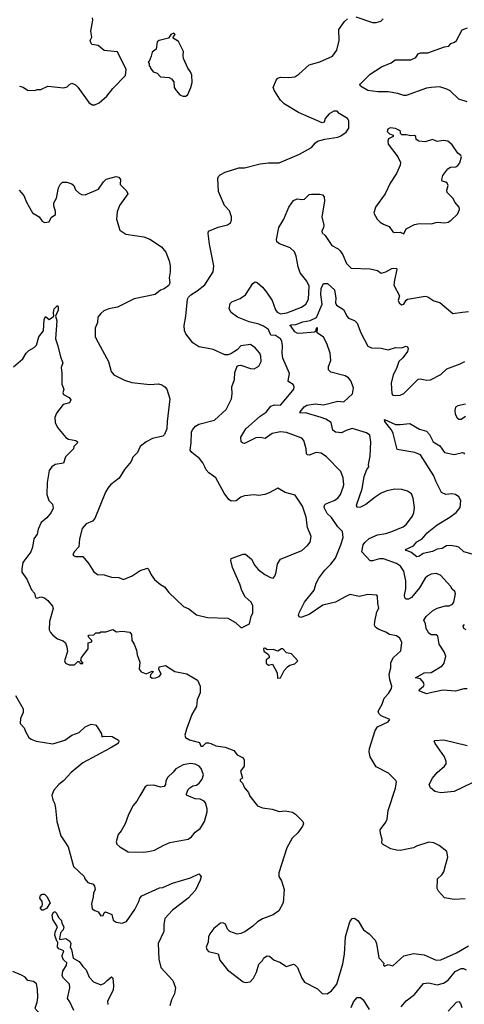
# Model space of a CAD drawing. Extents: x 1839239 to 1929705, y 762242 to 910352.
# Tile 375 of 429: x 1900549 to 1904260, y 865408 to 873630. Entities that reach past the tile are written whole.
import ezdxf

# ---------------------------------------------------------------- set-up
doc = ezdxf.new("R2010")
doc.units = 0

msp = doc.modelspace()

# ---------------------------------------------------------------- linework, layer by layer
at = {"layer": '0CON10XD'}
for points in [[(1900545.9, 873075.9), (1900577.7, 873067.7), (1900615, 873042.5), (1900675, 873037.5), (1900693.6, 873046.4), (1900725, 873046), (1900785, 873073.8), (1900917.7, 873062.3), (1900945, 873070), (1900965, 873090), (1900985, 873100), (1901015, 873086.7), (1901035, 873066.7), (1901125, 872938.8), (1901155, 872918), (1901175, 872918), (1901213.2, 872936.8), (1901275, 872990.8), (1901325.6, 873055), (1901430.8, 873165), (1901438.8, 873215), (1901365, 873362.5), (1901255, 873373.3), (1901205, 873413.3), (1901155, 873422.5), (1901145, 873430), (1901137.5, 873455), (1901150, 873485), (1901143.6, 873533.6), (1901158.8, 873625), (1901156, 873645)], [(1903353.6, 873653.6), (1903495, 873606.7), (1903525, 873606.7), (1903563.6, 873616.4), (1903583.6, 873636.4)], [(1902094.3, 869895), (1902078.3, 869928.3), (1902050, 869965), (1901985.7, 870015), (1901971.1, 870035), (1901981.1, 870095), (1901983.5, 870185), (1901990, 870205), (1902015, 870236), (1902045, 870253.3), (1902175, 870286), (1902271.9, 870375), (1902315.7, 870465), (1902322, 870505), (1902318.6, 870565), (1902340.8, 870625), (1902344.3, 870685), (1902365, 870736.7), (1902375, 870743.3), (1902395, 870743.8), (1902475, 870716.2), (1902505, 870713.8), (1902545, 870736.2), (1902563.4, 870776.6), (1902561.3, 870821.3), (1902552.9, 870845), (1902515, 870888.6), (1902475, 870917.1), (1902395, 870905.8), (1902365, 870873.3), (1902311.2, 870838.8), (1902285, 870830), (1902261.2, 870831.2), (1902165, 870875.8), (1902123, 870883), (1902045, 870896.9), (1901995, 870931.4), (1901935.5, 871005.5), (1901924.5, 871034.5), (1901920.6, 871075), (1901936.7, 871155), (1901950, 871295), (1901957.3, 871312.7), (1901977, 871333), (1902030, 871365), (1902095, 871416.7), (1902164.2, 871525), (1902170, 871575), (1902132.9, 871755), (1902122.9, 871845), (1902126.1, 871863.9), (1902205, 871898), (1902283.9, 871916.1), (1902307.7, 871932.3), (1902316.7, 871955), (1902316.2, 871985), (1902301.2, 872035), (1902259.1, 872079.1), (1902207.7, 872195), (1902203.1, 872305), (1902208.6, 872321.4), (1902223.3, 872335), (1902265, 872358), (1902378.3, 872391.7), (1902425, 872392.2), (1902555, 872425.6), (1902625, 872434.3), (1902715, 872435.8), (1902884.2, 872505.8), (1902985, 872563.8), (1903017.3, 872602.7), (1903035.7, 872614.3), (1903095, 872633.1), (1903205, 872649.2), (1903230.7, 872659.3), (1903275, 872690), (1903297.5, 872725), (1903296.7, 872785), (1903283.9, 872803.9), (1903217, 872847), (1903200, 872865), (1903170, 872865), (1903132.5, 872845), (1903097.5, 872805), (1903090, 872775), (1903075, 872770), (1902875, 872854), (1902756.9, 872926.9), (1902725, 872956.7), (1902675.7, 873035), (1902665.8, 873065), (1902690.8, 873125), (1902705, 873142), (1902725, 873149.2), (1902795, 873147.5), (1902845, 873154.2), (1902878, 873175), (1902965, 873254.4), (1903055, 873277.1), (1903160.8, 873325), (1903195, 873376.2), (1903216.9, 873455), (1903212.7, 873547.3), (1903261.2, 873615), (1903285, 873636)], [(1904285, 872942.9), (1904215, 872965.8), (1904142.5, 873035), (1904115, 873051.1), (1904055, 873069.8), (1903985, 873063.9), (1903945, 873057.8), (1903775, 872996), (1903755.9, 872995.9), (1903705, 873012.9), (1903625, 873027.5), (1903537.3, 873027.3), (1903455, 873038.8), (1903392.5, 873075), (1903387.5, 873085), (1903393.3, 873095), (1903473.8, 873175), (1903570, 873235), (1903649.3, 873270.7), (1903683.3, 873295), (1903815, 873296), (1903855, 873314.2), (1903875, 873343.8), (1903895, 873354), (1903955, 873353.1), (1904096, 873404), (1904131.3, 873408.7), (1904148.1, 873431.9), (1904178.8, 873441.2), (1904195.8, 873455), (1904243.8, 873545), (1904286.8, 873563.2)], [(1901935, 872990), (1901952.5, 873005), (1901977, 873063), (1901987.5, 873105), (1901985.9, 873165.9), (1901975.9, 873195.9), (1901952.5, 873225), (1901916.7, 873305), (1901912.5, 873335), (1901917, 873363), (1901903.6, 873393.6), (1901875, 873447.5), (1901830, 873475), (1901831.7, 873488.3), (1901847.5, 873505), (1901835, 873516.2), (1901810, 873505), (1901790, 873475), (1901714.2, 873455.8), (1901697.5, 873445), (1901686.7, 873385), (1901655, 873360), (1901647.5, 873325), (1901628.3, 873281.7), (1901620, 873275), (1901630, 873265), (1901630, 873245), (1901638.3, 873238.3), (1901640, 873225), (1901662.5, 873195), (1901695, 873182.5), (1901725, 873153.3), (1901796.4, 873146.4), (1901815, 873137.5), (1901835, 873110), (1901837.5, 873065), (1901855, 873037.5), (1901885, 873003.3), (1901910.7, 872990.7), (1901935, 872990)], [(1903755, 871842.5), (1903775.6, 871884.4), (1903845, 871920), (1903885, 871928.6), (1903983.9, 871926.1), (1904035, 871938), (1904095, 871933.8), (1904125, 871940), (1904150, 871955), (1904202.5, 872005), (1904220, 872045), (1904216.2, 872065), (1904182, 872105), (1904166.7, 872136.7), (1904117.6, 872187.6), (1904115.5, 872205), (1904125.4, 872245), (1904117.3, 872265), (1904105, 872274.4), (1904075, 872281.2), (1904071.4, 872295), (1904080.3, 872329.7), (1904124.1, 872385.9), (1904145, 872398), (1904188.3, 872401.7), (1904206.7, 872413.3), (1904222, 872435), (1904236.7, 872485), (1904232.5, 872495), (1904206.2, 872515), (1904160, 872585), (1904122.5, 872615), (1904085, 872622.5), (1904035, 872614), (1903995, 872630), (1903935, 872610), (1903880, 872615), (1903859.3, 872629.3), (1903856.7, 872655), (1903845, 872662.5), (1903815, 872660), (1903775, 872668.8), (1903738.3, 872668.3), (1903728.3, 872678.3), (1903726.7, 872695), (1903715, 872706.2), (1903685, 872721.2), (1903642.7, 872727.3), (1903622.5, 872715), (1903616.7, 872695), (1903635, 872676.7), (1903666.4, 872666.4), (1903667.5, 872655), (1903626.2, 872633.8), (1903621.2, 872615), (1903625, 872590), (1903706.1, 872486.1), (1903727, 872437), (1903724.3, 872415.7), (1903693.8, 872345), (1903640.8, 872265), (1903600, 872175), (1903520, 872065), (1903506.2, 872015), (1903533.3, 871965), (1903558.8, 871938.8), (1903585, 871921.2), (1903633.8, 871903.8), (1903665, 871857.5), (1903675, 871853.3), (1903725, 871856.7), (1903755, 871842.5)], [(1900545.6, 872205.6), (1900582.1, 872162.1), (1900604.6, 872105), (1900655, 872016.5), (1900712.5, 871985), (1900737, 871947), (1900755, 871937.5), (1900795, 871942.5), (1900812.7, 871977.3), (1900846.3, 872003.7), (1900848.8, 872028.8), (1900833.3, 872075), (1900835, 872100), (1900855, 872140), (1900873.3, 872225), (1900887.5, 872255), (1900905, 872272.5), (1900943.6, 872273.6), (1900985, 872260), (1901000, 872245), (1901015, 872210), (1901045, 872181.2), (1901065, 872168.8), (1901095, 872166.7), (1901206.7, 872215), (1901247.5, 872275), (1901271.7, 872298.3), (1901355, 872320), (1901377.5, 872315), (1901389.2, 872295), (1901388.8, 872255), (1901440.5, 872200.5), (1901452.5, 872175), (1901381.7, 872078.3), (1901362.5, 872025), (1901356.1, 871963.9), (1901385, 871872.5), (1901435, 871840), (1901585, 871816.2), (1901635, 871796.2), (1901733, 871733), (1901767.7, 871687.7), (1901797.3, 871617.3), (1901806.1, 871573.9), (1901806.2, 871525), (1901796.7, 871475), (1901803.3, 871435), (1901797.5, 871415), (1901786.4, 871403.6), (1901755, 871382.5), (1901725, 871372.5), (1901680, 871335), (1901505, 871300), (1901437.5, 871265), (1901365, 871228.8), (1901294.1, 871215.9), (1901252.3, 871197.7), (1901225, 871176.7), (1901201.2, 871145), (1901197.5, 871102.5), (1901180, 871055), (1901180, 870985), (1901186.7, 870965), (1901291.2, 870775), (1901312.7, 870692.7), (1901333.3, 870665), (1901425, 870620.8), (1901485, 870601.1), (1901634.5, 870584.5), (1901708.8, 870588.8), (1901735, 870580), (1901760, 870565), (1901775.7, 870545.7), (1901802.5, 870465), (1901779.2, 870275), (1901777.7, 870212.3), (1901758.8, 870165), (1901745, 870152.5), (1901657.6, 870132.4), (1901605, 870105.8), (1901554.4, 870065.6), (1901531.2, 870015), (1901492.7, 869977.3), (1901478.8, 869941.2), (1901424, 869875), (1901378.3, 869801.7), (1901307.5, 869745), (1901285, 869718.8), (1901264.3, 869685), (1901176.2, 869465), (1901157.3, 869442.7), (1901105, 869418.8), (1901069.2, 869380.8), (1901048.6, 869295), (1901041.7, 869228.3), (1901005, 869187.5), (1900993.3, 869165), (1900997.5, 869155), (1901015, 869146.7), (1901075, 869147.5), (1901125.8, 869085.8), (1901168.3, 869018.3), (1901197.7, 868997.7), (1901255, 868993.8), (1901314.1, 868974.1), (1901375, 868971.2), (1901415, 868954), (1901486.7, 868985), (1901555, 869030), (1901615, 869050), (1901625, 869042.5), (1901646, 868995), (1901673.3, 868955), (1901723.9, 868913.9), (1901757.5, 868895), (1901795, 868847.5), (1901915, 868730), (1901960.7, 868710.7), (1902025, 868660), (1902117, 868637), (1902285, 868631.2), (1902350, 868595), (1902393.9, 868553.9), (1902405, 868553.3), (1902465.9, 868584.1), (1902480, 868645), (1902494.2, 868675.8), (1902495.7, 868735), (1902480, 868765), (1902430.4, 868810.4), (1902402.6, 868862.6), (1902386.2, 868915), (1902325.7, 869055), (1902311.2, 869115), (1902315, 869130), (1902415, 869166.7), (1902435, 869167.5), (1902482.5, 869125), (1902512.2, 869072.2), (1902539.3, 869039.3), (1902595.5, 868995.5), (1902641.4, 868971.4), (1902665, 868966.7), (1902677.7, 868982.3), (1902690, 869015), (1902700.6, 869085), (1902726.3, 869123.7), (1902905, 869198.6), (1902952.1, 869237.9), (1902974.3, 869265.7), (1902982, 869315), (1902950.2, 869390.2), (1902941.1, 869475), (1902908.7, 869568.7), (1902848.8, 869658.8), (1902765, 869682), (1902705, 869716.7), (1902631.7, 869678.3), (1902595, 869665.8), (1902545, 869657.5), (1902505, 869660.8), (1902425, 869654.2), (1902395, 869642), (1902355, 869612), (1902315, 869610), (1902295, 869623.8), (1902255.5, 869675.5), (1902185.8, 869805), (1902126.8, 869846.8), (1902105, 869871.2), (1902094.3, 869895)], [(1904268, 866288), (1904175.9, 866284.1), (1904096.1, 866296.1), (1904045, 866352.5), (1904032.5, 866375), (1904036.2, 866455), (1904071.8, 866488.2), (1904090.6, 866515), (1904105, 866577.5), (1904124, 866635), (1904115, 866682.5), (1904050, 866735), (1904005.7, 866755.7), (1903965, 866761.2), (1903861.2, 866728.8), (1903835, 866713.8), (1903725, 866693.3), (1903693.9, 866693.9), (1903645.9, 866705.9), (1903577.5, 866745), (1903572.7, 866757.3), (1903575.8, 866785), (1903560, 866835), (1903558, 866865), (1903605, 866928.8), (1903617.1, 866955), (1903626, 867025), (1903687, 867213), (1903693.3, 867265), (1903687.7, 867277.7), (1903627.3, 867337.3), (1903525, 867391.2), (1903473.9, 867473.9), (1903467, 867517), (1903469.4, 867545), (1903516.2, 867695), (1903535.9, 867724.1), (1903625, 867767.5), (1903637.5, 867785), (1903565, 867816.2), (1903546.2, 867835), (1903540, 867855), (1903575.7, 867915), (1903591.4, 867965), (1903628, 868002), (1903651.8, 868045), (1903655.6, 868065), (1903637.6, 868117.6), (1903633.1, 868165), (1903646.7, 868216.7), (1903647.9, 868262.1), (1903668.6, 868305), (1903729.7, 868360.3), (1903738.6, 868428.6), (1903723.3, 868465), (1903695.5, 868485.5), (1903636.7, 868496.7), (1903605.4, 868515.4), (1903540.2, 868540.2), (1903517.8, 868557.8), (1903511.1, 868575), (1903512.5, 868605), (1903530.5, 868685), (1903547.5, 868715), (1903537.5, 868755), (1903535.8, 868815), (1903530, 868825), (1903455, 868830.8), (1903385, 868812), (1903305, 868830), (1903265, 868810.8), (1903185, 868765.8), (1903080.5, 868739.5), (1902965, 868662), (1902895, 868637.5), (1902883.3, 868643.3), (1902877.5, 868655), (1902882.3, 868677.7), (1902926, 868765), (1903005.8, 868865), (1903023.3, 868925), (1903045.5, 868965), (1903095, 869034.2), (1903147, 869083), (1903185, 869132), (1903229.5, 869245), (1903248.1, 869305), (1903244.3, 869355), (1903205.5, 869395.5), (1903151.6, 869471.6), (1903115, 869505.6), (1903090.4, 869555), (1903094.5, 869575), (1903105, 869586.5), (1903174, 869615), (1903205.4, 869634.6), (1903225.6, 869665), (1903247.8, 869725), (1903253.3, 869745), (1903249.4, 869805), (1903228.3, 869858.3), (1903110.7, 869980.7), (1903065, 870010.8), (1903025, 870014.4), (1902965, 869993.8), (1902952.5, 869995), (1902943.8, 870005), (1902940.8, 870045), (1902922, 870115), (1902904.2, 870134.2), (1902775, 870183.5), (1902725, 870187.8), (1902655, 870174.4), (1902597, 870133), (1902555, 870140.6), (1902521.3, 870138.7), (1902425, 870092), (1902412.3, 870092.3), (1902396.7, 870105), (1902395.8, 870145), (1902437, 870213), (1902555, 870319.4), (1902605, 870352.2), (1902645, 870401.5), (1902675, 870413.6), (1902725, 870410), (1902815, 870516), (1902836.4, 870543.6), (1902841.1, 870565), (1902832.6, 870582.6), (1902796.2, 870605), (1902790, 870615), (1902801.4, 870675), (1902744.6, 870804.6), (1902739.2, 870845), (1902743.3, 870906.7), (1902737.1, 870945), (1902727.2, 870965), (1902685, 870992.1), (1902644.4, 870995), (1902625, 871043.1), (1902585, 871070.8), (1902545, 871087.1), (1902465, 871105.5), (1902366.2, 871145), (1902315, 871186), (1902298, 871215), (1902305, 871260), (1902320, 871275), (1902388, 871302), (1902435, 871333.1), (1902495, 871426.7), (1902515, 871440), (1902530, 871435), (1902576, 871395), (1902610, 871355), (1902655, 871286), (1902685, 871208), (1902698.8, 871188.8), (1902725, 871173.2), (1902778.7, 871181.3), (1902900.5, 871229.5), (1902936.7, 871255), (1902958.5, 871295), (1902965.4, 871405), (1902947.1, 871447.1), (1902891.5, 871515), (1902873.6, 871565), (1902857.9, 871655), (1902842.2, 871692.2), (1902806.7, 871725), (1902718.3, 871758.3), (1902696.2, 871775), (1902692.5, 871795), (1902713.1, 871895), (1902754.8, 871965.2), (1902794.9, 872065.1), (1902835, 872120.8), (1902865, 872133.3), (1902905, 872128), (1902925, 872132.5), (1902965, 872168.8), (1902985, 872173.8), (1903055, 872172.5), (1903077, 872167), (1903091.7, 872151.7), (1903093.3, 872115), (1903070, 871985), (1903087.5, 871915), (1903085, 871893.3), (1903072.2, 871865), (1903075, 871850), (1903097.5, 871827.5), (1903155, 871743.8), (1903206.4, 871716.4), (1903225, 871699.4), (1903246.2, 871666.2), (1903277.4, 871595), (1903315, 871555.4), (1903475, 871550.4), (1903535, 871536.2), (1903565, 871512.8), (1903604.3, 871525), (1903655, 871552.5), (1903693.8, 871553.8), (1903698, 871545), (1903676.5, 871455), (1903673.1, 871413.1), (1903720, 871325), (1903708.5, 871285), (1903716.2, 871266.2), (1903735, 871248), (1903756.2, 871253.8), (1903775, 871288.8), (1903785, 871295.8), (1903935, 871322.5), (1903955, 871315.7), (1904005, 871282.5), (1904055, 871268), (1904165, 871176.2), (1904245, 871187.1), (1904295.7, 871194.3)], [(1904285, 868042.9), (1904256.8, 868043.2), (1904186.2, 868023.8), (1904085, 868032.1), (1903989.9, 868010.1), (1903945, 868001.2), (1903884.7, 868024.7), (1903885, 868036.9), (1903920, 868065), (1903924.2, 868075), (1903920, 868095), (1903895, 868124.4), (1903852.5, 868135), (1903925, 868176.4), (1903985, 868179.1), (1904076.9, 868235), (1904091.5, 868255), (1904105.6, 868315), (1904091.3, 868351.3), (1904050, 868415), (1904040.6, 868480.6), (1904025, 868492.9), (1903985, 868492.9), (1903965, 868507.5), (1903941.1, 868545), (1903935.8, 868584.2), (1903922.5, 868615), (1903941.4, 868645), (1903995, 868693.3), (1904035, 868714.5), (1904104.5, 868734.5), (1904135, 868736.5), (1904161.1, 868748.9), (1904172.9, 868765), (1904186, 868835), (1904182, 868855), (1904158.5, 868875), (1904145, 868900), (1904061.3, 868991.3), (1904025, 869005.5), (1903985, 868999.1), (1903955.6, 868985), (1903934.6, 868965), (1903885.9, 868884.1), (1903820, 868805), (1903795, 868790), (1903775, 868790), (1903765, 868802.5), (1903761.5, 868825), (1903772.3, 868877.7), (1903773, 868945), (1903754.7, 869024.7), (1903727.7, 869067.7), (1903695, 869088.6), (1903585, 869127.7), (1903551.4, 869128.6), (1903495, 869110.8), (1903475, 869112), (1903405.7, 869185.7), (1903415.6, 869245), (1903428.6, 869265), (1903465, 869296.4), (1903535, 869326.8), (1903605, 869338.5), (1903655, 869355.5), (1903751.2, 869395), (1903774.5, 869415.5), (1903826.6, 869483.4), (1903839.2, 869515), (1903845.6, 869555), (1903834.3, 869635), (1903819.1, 869669.1), (1903785, 869692), (1903737.8, 869707.8), (1903680.7, 869709.3), (1903615, 869695.6), (1903565, 869675.8), (1903515, 869644), (1903438.7, 869581.3), (1903395, 869557.8), (1903365.8, 869555.8), (1903360.6, 869575), (1903406.7, 869713.3), (1903423.9, 869816.1), (1903446, 869874), (1903462.5, 869895), (1903459.5, 869915), (1903473.5, 869985), (1903481.1, 870105), (1903471.4, 870161.4), (1903445, 870180.8), (1903325, 870216.5), (1903275, 870200.5), (1903235, 870178.9), (1903185, 870184.4), (1903163.3, 870203.3), (1903148.5, 870265), (1903105, 870293.2), (1903065, 870307.4), (1902935, 870346.6), (1902890, 870345), (1902891.2, 870355), (1902922.6, 870397.4), (1902945, 870410.5), (1903015, 870421.3), (1903085, 870414.7), (1903205, 870445.6), (1903255, 870440), (1903328, 870505), (1903336, 870555), (1903313.3, 870615), (1903295, 870640), (1903265, 870656.7), (1903147, 870687), (1903126.2, 870705), (1903127.5, 870735), (1903146.5, 870785), (1903140.4, 870845), (1903112.3, 870925), (1903085, 870979.2), (1903032.5, 871015), (1903035, 871056.9), (1903024.4, 871055), (1903017.5, 871025), (1903010.7, 871019.3), (1902885, 871010), (1902865, 871012.9), (1902844.5, 871024.5), (1902815, 871066.7), (1902803.8, 871075), (1902815, 871081.2), (1902855, 871084.3), (1902913.6, 871106.4), (1902973.1, 871116.9), (1903027.5, 871142.5), (1903073.4, 871255), (1903062.7, 871335), (1903064.6, 871385), (1903085, 871426), (1903118, 871428), (1903176, 871375), (1903187.1, 871305), (1903186, 871265), (1903193.8, 871245), (1903251.2, 871211.2), (1903281.9, 871151.9), (1903295, 871138.8), (1903345, 871118), (1903366.8, 871096.8), (1903395.7, 871015.7), (1903455, 870903.8), (1903485, 870889.4), (1903565.6, 870885.6), (1903625, 870874.2), (1903685, 870891.9), (1903735, 870889.2), (1903775, 870903.8), (1903785, 870897.5), (1903791.2, 870885), (1903785, 870860), (1903748, 870805), (1903713.3, 870775), (1903695, 870716.7), (1903666.9, 870665), (1903649.2, 870595), (1903655.9, 870505.9), (1903665, 870493.3), (1903685, 870490.8), (1903725, 870495.6), (1903755, 870507.8), (1903875, 870626.9), (1903895, 870631.1), (1903945, 870620), (1903977.7, 870622.3), (1904063.9, 870666.1), (1904115, 870715.6), (1904225, 870756), (1904265, 870776.9)], [(1900498.3, 870731.7), (1900575, 870797.5), (1900603.3, 870845), (1900625, 870866.7), (1900668.3, 870891.7), (1900688.3, 870911.7), (1900708.3, 870981.7), (1900747.3, 871032.7), (1900753.3, 871125), (1900760, 871145), (1900765, 871150), (1900795, 871126.7), (1900822.5, 871145), (1900832.5, 871155), (1900830, 871185), (1900836.2, 871215), (1900865, 871242.5), (1900870.7, 871230.7), (1900870, 871205), (1900846.7, 871155), (1900860, 871115), (1900846.7, 870965), (1900866.4, 870906.4), (1900889.4, 870815), (1900908.6, 870765), (1900895.8, 870725), (1900901.4, 870678.6), (1900899.2, 870585), (1900916.4, 870543.6), (1900908.8, 870515), (1900915, 870501.2), (1900962.5, 870475), (1900976.2, 870455), (1900965, 870430), (1900913, 870417), (1900855.9, 870344.1), (1900842.3, 870307.7), (1900846.2, 870265), (1900863.8, 870225), (1900935, 870140), (1900955, 870126.2), (1901016.4, 870116.4), (1901032.5, 870105), (1901030, 870095), (1901000, 870065), (1900997.5, 870045), (1900931.4, 869978.6), (1900915, 869927.5), (1900844.4, 869915.6), (1900816.2, 869895), (1900795.7, 869864.3), (1900776.7, 869765), (1900775.6, 869665), (1900791.2, 869615), (1900823.3, 869585), (1900828.3, 869551.7), (1900811.2, 869515), (1900775, 869470), (1900729.3, 869430.7), (1900704.3, 869375), (1900695.6, 869334.4), (1900666, 869295), (1900655.8, 869225), (1900642.7, 869187.3), (1900575, 869097.5), (1900565.8, 869045), (1900567.5, 869015), (1900607.5, 868957.5), (1900648, 868868), (1900672.2, 868842.2), (1900681.8, 868805), (1900695, 868800), (1900725, 868811.5), (1900755, 868800.6), (1900785, 868780.8), (1900821.4, 868731.4), (1900827.7, 868712.3), (1900797.1, 868605), (1900795.8, 868535.8), (1900805, 868513.3), (1900825, 868490), (1900865, 868460), (1900912.3, 868442.3), (1900930, 868425), (1900943, 868393), (1900946.7, 868355), (1900923.8, 868275), (1900931.2, 868255), (1900962.3, 868242.3), (1901005, 868242.5), (1901035, 868270), (1901045, 868270), (1901053, 868253), (1901075, 868252.5), (1901075, 868260), (1901058.3, 868278.3), (1901063.3, 868305), (1901120, 868375), (1901120, 868425), (1901150, 868435), (1901150, 868445), (1901125, 868470), (1901120, 868485), (1901125, 868490), (1901166.7, 868493.3), (1901185, 868510), (1901215, 868510), (1901225, 868517.5), (1901267, 868517), (1901325, 868536.7), (1901357, 868517), (1901405, 868523.8), (1901467.5, 868515), (1901481.2, 868495), (1901486, 868445), (1901505.7, 868415), (1901524.3, 868365), (1901530, 868325), (1901552, 868265), (1901546.7, 868205), (1901563.9, 868183.9), (1901605, 868166.7), (1901655, 868189.2), (1901665, 868186.2), (1901640.2, 868159.8), (1901637.5, 868145), (1901655, 868130.4), (1901685, 868132.9), (1901713.5, 868145), (1901730.7, 868165), (1901709.4, 868205), (1901713.8, 868225), (1901765, 868237.5), (1901845, 868188), (1901945, 868167.5), (1902033.3, 868115), (1902056.2, 868065), (1902055, 868010), (1902029.1, 867950.9), (1902025.8, 867895), (1901985, 867827.5), (1901941.2, 867705), (1901926.2, 867655), (1901933.3, 867635), (1901966.1, 867616.1), (1902050, 867595), (1902062.2, 867562.2), (1902077.8, 867562.2), (1902105, 867590), (1902125, 867590), (1902145, 867586.7), (1902185, 867566.7), (1902265, 867556), (1902336.6, 867526.6), (1902365, 867492), (1902413.3, 867465), (1902423.3, 867445), (1902423.6, 867396.4), (1902392.5, 867355), (1902410, 867295), (1902390, 867285), (1902390, 867275), (1902410, 867255), (1902426.7, 867215), (1902460, 867175), (1902468.8, 867145), (1902533.3, 867065), (1902575, 867048.8), (1902656.1, 867036.1), (1902715, 867017.5), (1902765, 867022.5), (1902825, 867013.3), (1902852.5, 866995), (1902911.2, 866935), (1902918.8, 866915), (1902910, 866895), (1902869.5, 866840.5), (1902824.2, 866795.8), (1902778.8, 866715), (1902711.2, 866505), (1902712.5, 866475), (1902735, 866440), (1902756.2, 866365), (1902748, 866255), (1902712.7, 866187.3), (1902665, 866154), (1902575, 866122.5), (1902533.2, 866096.8), (1902495, 866060), (1902427.3, 866012.7), (1902395, 865998), (1902365, 865994), (1902302.5, 866015), (1902283.9, 866033.9), (1902265.9, 866075.9), (1902245, 866086.7), (1902225, 866083.8), (1902168.8, 866041.2), (1902136, 865995), (1902125, 865970), (1902122.3, 865927.7), (1902106.2, 865885), (1902110, 865865), (1902125, 865847.5), (1902205, 865830), (1902218.8, 865775), (1902284.3, 865694.3), (1902414.2, 865595), (1902435, 865589.5), (1902473.8, 865595), (1902500.8, 865625), (1902524.4, 865675), (1902545, 865743.3), (1902575.6, 865774.4), (1902586.2, 865795)], [(1904270.5, 870419.5), (1904205, 870406.2), (1904187.5, 870395), (1904180, 870365), (1904183.8, 870335), (1904200, 870305), (1904215, 870294.2), (1904235, 870294.2), (1904271.7, 870318.3)], [(1904327, 869167), (1904255.5, 869185.5), (1904216, 869225), (1904195, 869231.8), (1904145, 869238.9), (1904112, 869235), (1904075, 869212.7), (1904035, 869208.4), (1903995, 869189.3), (1903918.3, 869171.7), (1903885, 869148.9), (1903865, 869143.6), (1903815, 869183.4), (1903775, 869197.5), (1903770, 869205), (1903835, 869235.6), (1903865, 869270.4), (1903909.6, 869295), (1903951.5, 869345), (1904035, 869412.3), (1904140.4, 869475), (1904193.3, 869515), (1904226.7, 869555), (1904230, 869615), (1904215.4, 869645.4), (1904186.2, 869666.2), (1904155, 869670.5), (1904105, 869664.5), (1904070.9, 869680.9), (1904021.5, 869775), (1904005, 869821.4), (1903896, 869996), (1903846, 870016), (1903700, 870040), (1903665.6, 870175), (1903652.2, 870205), (1903635, 870224.3), (1903596.7, 870275), (1903595, 870290), (1903685, 870249.2), (1903725, 870248.1), (1903805, 870258.8), (1903885, 870211.5), (1903945, 870192.5), (1903970.5, 870165), (1904001.5, 870105), (1904055, 870070), (1904095, 870015.6), (1904175, 869999.4), (1904245, 870016.7), (1904255, 870013.3), (1904262.3, 870002.3)], [(1904275, 868533.8), (1904257.5, 868545), (1904250.8, 868565), (1904260.7, 868579.3)], [(1902701.7, 868131.7), (1902725, 868132.5), (1902757.5, 868195), (1902783.6, 868226.4), (1902805, 868240), (1902845, 868250), (1902870, 868275), (1902817.5, 868335), (1902775, 868343.3), (1902745.5, 868375.5), (1902733.3, 868375), (1902705, 868356.7), (1902665, 868370), (1902617, 868367), (1902595, 868382.5), (1902585, 868377.5), (1902587, 868357), (1902625, 868330), (1902631.7, 868311.7), (1902630, 868300), (1902607.1, 868282.9), (1902605.7, 868255), (1902625, 868239.2), (1902658.3, 868248.3), (1902697.5, 868175), (1902701.7, 868131.7)], [(1900513.5, 867985), (1900577.1, 867875), (1900578.6, 867845), (1900556.2, 867795), (1900553.9, 867753.9), (1900585, 867717.5), (1900596.2, 867685), (1900626.2, 867635), (1900645, 867620.8), (1900685.5, 867605.5), (1900825, 867583.1), (1900925, 867614), (1900985, 867655.7), (1901045, 867677.3), (1901095, 867724.3), (1901145, 867746), (1901181.7, 867741.7), (1901196.7, 867725)], [(1901196.7, 867725), (1901232.5, 867665), (1901235, 867640), (1901255, 867647.5), (1901320, 867645), (1901373, 867613), (1901377.5, 867605), (1901373.3, 867595), (1901365, 867584), (1901305, 867547.1), (1901076, 867425), (1900977.5, 867342.5), (1900915, 867272.5), (1900876.4, 867243.6), (1900834.4, 867195), (1900817.1, 867155), (1900824, 867115), (1900838.2, 867088.2), (1900847.9, 867045), (1900857.8, 866935), (1900893.5, 866815), (1900953.2, 866723.2), (1900997.3, 866557.3), (1901085.6, 866475.6), (1901092.9, 866455), (1901116.2, 866425), (1901161.1, 866411.1), (1901174, 866395), (1901178, 866365), (1901163.8, 866336.2), (1901162.9, 866305), (1901147.7, 866247.7), (1901154, 866205), (1901175, 866190), (1901205, 866180), (1901225, 866146.7), (1901245, 866150), (1901255, 866172.5), (1901265, 866180), (1901317.5, 866157.5), (1901328.8, 866108.8), (1901355, 866093.3), (1901405, 866083.8), (1901440.9, 866099.1), (1901509.4, 866200.6), (1901544.2, 866265), (1901551.2, 866295), (1901567.3, 866312.7), (1901715, 866378.8), (1901745, 866384.2), (1901825, 866418), (1901975.8, 866464.2), (1902045, 866497.5), (1902062.5, 866475), (1902056.7, 866445), (1902015, 866360), (1901955, 866294.2), (1901894, 866246), (1901825, 866192.7), (1901760, 866125), (1901751.1, 866075), (1901751.4, 866015), (1901704.1, 865914.1), (1901710.8, 865785), (1901726.2, 865715), (1901826.2, 865605), (1901848.8, 865545), (1901842, 865495), (1901816.2, 865445), (1901802, 865395)], [(1904325, 867256.9), (1904175, 867185.7), (1904065, 867174.4), (1904015, 867184.2), (1903978.2, 867215), (1903967.9, 867242.1), (1903994.4, 867295), (1904035, 867344.3), (1904096, 867395), (1904108.6, 867415), (1904108.6, 867435), (1904095.8, 867475), (1904016, 867585), (1904010, 867605), (1904015, 867610), (1904090, 867615), (1904285, 867570)], [(1901585, 866678), (1901625, 866684), (1901675, 866694.2), (1901752.7, 866737.3), (1901802.6, 866757.4), (1901955, 866787.5), (1901984.2, 866805.8), (1902013.7, 866846.3), (1902054, 866875), (1902067.1, 866892.9), (1902091.1, 866935), (1902113.1, 867015), (1902115, 867040), (1902101.2, 867091.2), (1902090, 867105), (1902055, 867120), (1902013.9, 867123.9), (1901960, 867145), (1901940, 867155), (1901940, 867165), (1901955, 867200), (1901970, 867215), (1901995, 867232.5), (1902025, 867237.5), (1902047.5, 867255), (1902073.3, 867286.7), (1902082.5, 867325), (1902065, 867377.5), (1902047.5, 867395), (1902013.6, 867413.6), (1901975, 867418.8), (1901913, 867407), (1901852.5, 867375), (1901830, 867345), (1901786.7, 867305), (1901768.8, 867275), (1901766.4, 867243.6), (1901755, 867227.5), (1901725, 867221.2), (1901668.3, 867238.3), (1901614.2, 867235.8), (1901595, 867223.3), (1901552.4, 867147.6), (1901526.6, 867103.4), (1901493.8, 867065), (1901454, 866985), (1901428, 866915), (1901396, 866855), (1901370, 866825), (1901353.8, 866765), (1901360, 866745), (1901385, 866721.2), (1901455, 866680.8), (1901585, 866678)], [(1900745, 866193.3), (1900732.5, 866195), (1900720, 866215), (1900735, 866230), (1900740, 866245), (1900736.2, 866266.2), (1900717.5, 866295), (1900721.7, 866318.3), (1900735, 866326.7), (1900755, 866326.2), (1900775, 866307.5), (1900803.3, 866255), (1900773, 866207), (1900745, 866193.3)], [(1901000.5, 865355), (1900967.2, 865427.2), (1900947.1, 865455), (1900966.9, 865545), (1900964.5, 865574.5), (1900915.4, 865625.4), (1900904.5, 865645), (1900907.9, 865685), (1900940, 865735), (1900943.6, 865753.6), (1900915.8, 865775.8), (1900906, 865795), (1900904, 865815), (1900917.5, 865855), (1900875, 865870), (1900863.8, 865885), (1900867.5, 865927.5), (1900860, 865935), (1900843.3, 865985), (1900845, 866010), (1900863.3, 866055), (1900826.7, 866115), (1900820, 866155), (1900835, 866180), (1900845, 866180), (1900855, 866170), (1900871.7, 866131.7), (1900898, 866108), (1900901.2, 866085), (1900916, 866055), (1900910.7, 866029.3), (1900890, 866005), (1900880, 865955), (1900885, 865950), (1900935, 865957.5), (1900967.5, 865935), (1900976.7, 865915), (1900970, 865885), (1900980, 865865), (1900994, 865794), (1901044.2, 865764.2), (1901075, 865722), (1901103.8, 865695), (1901128.6, 865635), (1901165, 865593.8), (1901225, 865568.8), (1901257.3, 865582.7), (1901280, 865605), (1901315, 865637.5), (1901326.2, 865625), (1901332.9, 865565), (1901328.9, 865525), (1901282.5, 865435), (1901284, 865405)], [(1902586.2, 865795), (1902615, 865813.3), (1902635, 865810), (1902672.5, 865775), (1902720.8, 865760.8), (1902775, 865723.8), (1902835, 865742.5), (1902845, 865737.5), (1902866.7, 865715), (1902903.8, 865625), (1902925, 865593.3), (1903035.8, 865535.8), (1903075, 865496.7), (1903115, 865493.8), (1903151.2, 865518.8), (1903197.5, 865575), (1903245.5, 865745), (1903261.4, 865825), (1903269.3, 865970.7), (1903305, 866097.5), (1903325, 866123.3), (1903343.6, 866126.4), (1903374.1, 866104.1), (1903419.2, 866029.2), (1903466.2, 865995), (1903515, 865943.3), (1903528, 865915), (1903545.7, 865795.7), (1903588.3, 865751.7), (1903586, 865735), (1903595, 865726), (1903625, 865740), (1903665, 865727.5), (1903755, 865812.5), (1903835, 865832.5), (1903925, 865820), (1904025, 865775.6), (1904065, 865778.5), (1904195, 865836.2), (1904295.5, 865894.5)], [(1900473, 865113), (1900675, 865123.8), (1900695, 865126.7), (1900725, 865163.3), (1900755, 865176.7), (1900770, 865195), (1900773.3, 865215), (1900771.2, 865235), (1900756.2, 865265), (1900732.4, 865292.4), (1900709.8, 865339.8), (1900683.2, 865363.2), (1900678.5, 865375), (1900695.4, 865425), (1900700.6, 865465), (1900697.5, 865535), (1900688.1, 865578.1), (1900665, 865599.2), (1900616.2, 865606.2), (1900593.9, 865633.9), (1900565, 865651.2), (1900490.3, 865680.3)], [(1903732.3, 865387.7), (1903775, 865436.2), (1903845, 865488.8), (1903919.4, 865580.6), (1903965, 865587.5), (1904035, 865570.5), (1904087, 865583), (1904125, 865608.6), (1904185, 865681.1), (1904235, 865705.5), (1904255, 865705.6), (1904275, 865695.7)], [(1903315, 865380), (1903335, 865428.8), (1903366.1, 865463.9), (1903395, 865463.8), (1903415, 865446.2), (1903465, 865363.3)], [(1904125, 865351.4), (1904195, 865426.5), (1904215, 865431.5), (1904228.7, 865415), (1904240.7, 865380.7)]]:
    msp.add_lwpolyline(points, dxfattribs=at)

doc.saveas('drawing.dxf')
